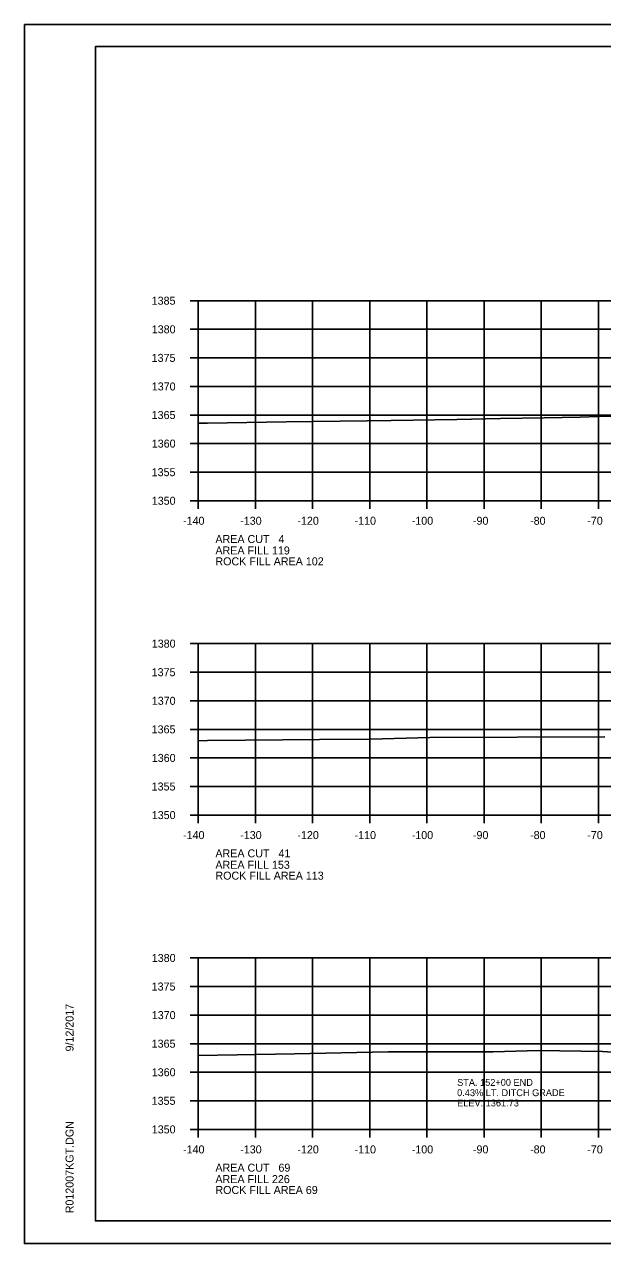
# Model space of a CAD drawing. Extents: x 1374311 to 1383814, y 384102 to 406278.
# Drawn here: x 1381458.2 to 1381559.4, y 392218.1 to 392431.4 of the extents above; entities that cross this region are included whole.
import ezdxf

# ---------------------------------------------------------------- set-up
doc = ezdxf.new("R2010")
doc.units = 0
for name, color, linetype in [('R_Axis', 7, 'Continuous'), ('R_Axis Annot', 7, 'Continuous'), ('R_Border', 7, 'Continuous'), ('R_Exist Surface', 7, 'Continuous'), ('R_Grid', 7, 'Continuous'), ('R_No Plot', 7, 'Continuous'), ('R_Water', 7, 'Continuous')]:
    doc.layers.add(name, color=color, linetype=linetype)

msp = doc.modelspace()

# ---------------------------------------------------------------- linework, layer by layer
at = {"layer": 'R_Axis'}
for p, q in [((1381487.26, 392383.09), (1381488.66, 392383.09)), ((1381488.66, 392348.09), (1381488.66, 392383.09)), ((1381487.26, 392378.09), (1381488.66, 392378.09)), ((1381487.26, 392373.09), (1381488.66, 392373.09)), ((1381487.26, 392368.09), (1381488.66, 392368.09)), ((1381487.26, 392363.09), (1381488.66, 392363.09)), ((1381487.26, 392358.09), (1381488.66, 392358.09)), ((1381487.26, 392353.09), (1381488.66, 392353.09)), ((1381487.26, 392348.09), (1381488.66, 392348.09)), ((1381488.66, 392348.09), (1381768.66, 392348.09)), ((1381488.66, 392346.69), (1381488.66, 392348.09)), ((1381498.66, 392346.69), (1381498.66, 392348.09)), ((1381508.66, 392346.69), (1381508.66, 392348.09)), ((1381518.66, 392346.69), (1381518.66, 392348.09)), ((1381528.66, 392346.69), (1381528.66, 392348.09)), ((1381538.66, 392346.69), (1381538.66, 392348.09)), ((1381548.66, 392346.69), (1381548.66, 392348.09)), ((1381558.66, 392346.69), (1381558.66, 392348.09)), ((1381487.26, 392323.09), (1381488.66, 392323.09)), ((1381488.66, 392293.09), (1381488.66, 392323.09)), ((1381487.26, 392318.09), (1381488.66, 392318.09)), ((1381487.26, 392313.09), (1381488.66, 392313.09)), ((1381487.26, 392308.09), (1381488.66, 392308.09)), ((1381487.26, 392303.09), (1381488.66, 392303.09)), ((1381487.26, 392298.09), (1381488.66, 392298.09)), ((1381487.26, 392293.09), (1381488.66, 392293.09)), ((1381488.66, 392293.09), (1381768.66, 392293.09)), ((1381488.66, 392291.69), (1381488.66, 392293.09)), ((1381498.66, 392291.69), (1381498.66, 392293.09)), ((1381508.66, 392291.69), (1381508.66, 392293.09)), ((1381518.66, 392291.69), (1381518.66, 392293.09)), ((1381528.66, 392291.69), (1381528.66, 392293.09)), ((1381538.66, 392291.69), (1381538.66, 392293.09)), ((1381548.66, 392291.69), (1381548.66, 392293.09)), ((1381558.66, 392291.69), (1381558.66, 392293.09)), ((1381487.26, 392268.09), (1381488.66, 392268.09)), ((1381488.66, 392238.09), (1381488.66, 392268.09)), ((1381487.26, 392263.09), (1381488.66, 392263.09)), ((1381487.26, 392258.09), (1381488.66, 392258.09)), ((1381487.26, 392253.09), (1381488.66, 392253.09)), ((1381487.26, 392248.09), (1381488.66, 392248.09)), ((1381487.26, 392243.09), (1381488.66, 392243.09)), ((1381487.26, 392238.09), (1381488.66, 392238.09)), ((1381488.66, 392238.09), (1381768.66, 392238.09)), ((1381488.66, 392236.69), (1381488.66, 392238.09)), ((1381498.66, 392236.69), (1381498.66, 392238.09)), ((1381508.66, 392236.69), (1381508.66, 392238.09)), ((1381518.66, 392236.69), (1381518.66, 392238.09)), ((1381528.66, 392236.69), (1381528.66, 392238.09)), ((1381538.66, 392236.69), (1381538.66, 392238.09)), ((1381548.66, 392236.69), (1381548.66, 392238.09)), ((1381558.66, 392236.69), (1381558.66, 392238.09))]:
    msp.add_line(p, q, dxfattribs=at)
at = {"layer": 'R_Border'}
for p, q in [((1381470.66, 392427.55), (1381786.84, 392427.55)), ((1381470.66, 392222.09), (1381470.66, 392427.55)), ((1381470.66, 392222.09), (1381470.66, 392222.09)), ((1381786.84, 392222.09), (1381470.66, 392222.09))]:
    msp.add_line(p, q, dxfattribs=at)
at = {"layer": 'R_Exist Surface'}
for points in [[(1381488.66, 392361.65), (1381490.3, 392361.68), (1381500.6, 392361.84), (1381504.03, 392361.88), (1381518.23, 392362.06), (1381522.42, 392362.15), (1381533.9, 392362.31), (1381541.51, 392362.48), (1381549.16, 392362.6), (1381555.43, 392362.7), (1381558.52, 392362.81), (1381568.75, 392363.01)], [(1381488.66, 392306.1), (1381490.26, 392306.12), (1381496.91, 392306.18), (1381509.84, 392306.32), (1381518.76, 392306.4), (1381529.14, 392306.65), (1381559.78, 392306.79)], [(1381488.66, 392251.05), (1381495.45, 392251.11), (1381505.48, 392251.29), (1381521.87, 392251.66), (1381540.23, 392251.69), (1381548.18, 392251.88), (1381559.35, 392251.7), (1381562.01, 392251.56)]]:
    msp.add_lwpolyline(points, dxfattribs=at)
at = {"layer": 'R_Grid'}
for p, q in [((1381488.66, 392383.09), (1381768.66, 392383.09)), ((1381488.66, 392348.09), (1381488.66, 392383.09)), ((1381498.66, 392348.09), (1381498.66, 392383.09)), ((1381508.66, 392348.09), (1381508.66, 392383.09)), ((1381518.66, 392348.09), (1381518.66, 392383.09)), ((1381528.66, 392348.09), (1381528.66, 392383.09)), ((1381538.66, 392348.09), (1381538.66, 392383.09)), ((1381548.66, 392348.09), (1381548.66, 392383.09)), ((1381558.66, 392348.09), (1381558.66, 392383.09)), ((1381488.66, 392378.09), (1381768.66, 392378.09)), ((1381488.66, 392373.09), (1381768.66, 392373.09)), ((1381488.66, 392368.09), (1381768.66, 392368.09)), ((1381488.66, 392363.09), (1381768.66, 392363.09)), ((1381488.66, 392358.09), (1381768.66, 392358.09)), ((1381488.66, 392353.09), (1381768.66, 392353.09)), ((1381488.66, 392348.09), (1381768.66, 392348.09)), ((1381488.66, 392323.09), (1381768.66, 392323.09)), ((1381488.66, 392293.09), (1381488.66, 392323.09)), ((1381498.66, 392293.09), (1381498.66, 392323.09)), ((1381508.66, 392293.09), (1381508.66, 392323.09)), ((1381518.66, 392293.09), (1381518.66, 392323.09)), ((1381528.66, 392293.09), (1381528.66, 392323.09)), ((1381538.66, 392293.09), (1381538.66, 392323.09)), ((1381548.66, 392293.09), (1381548.66, 392323.09)), ((1381558.66, 392293.09), (1381558.66, 392323.09)), ((1381488.66, 392318.09), (1381768.66, 392318.09)), ((1381488.66, 392313.09), (1381768.66, 392313.09)), ((1381488.66, 392308.09), (1381768.66, 392308.09)), ((1381488.66, 392303.09), (1381768.66, 392303.09)), ((1381488.66, 392298.09), (1381768.66, 392298.09)), ((1381488.66, 392293.09), (1381768.66, 392293.09)), ((1381488.66, 392268.09), (1381768.66, 392268.09)), ((1381488.66, 392238.09), (1381488.66, 392268.09)), ((1381498.66, 392238.09), (1381498.66, 392268.09)), ((1381508.66, 392238.09), (1381508.66, 392268.09)), ((1381518.66, 392238.09), (1381518.66, 392268.09)), ((1381528.66, 392238.09), (1381528.66, 392268.09)), ((1381538.66, 392238.09), (1381538.66, 392268.09)), ((1381548.66, 392238.09), (1381548.66, 392268.09)), ((1381558.66, 392238.09), (1381558.66, 392268.09)), ((1381488.66, 392263.09), (1381768.66, 392263.09)), ((1381488.66, 392258.09), (1381768.66, 392258.09)), ((1381488.66, 392253.09), (1381768.66, 392253.09)), ((1381488.66, 392248.09), (1381768.66, 392248.09)), ((1381488.66, 392243.09), (1381768.66, 392243.09)), ((1381488.66, 392238.09), (1381768.66, 392238.09))]:
    msp.add_line(p, q, dxfattribs=at)
at = {"layer": 'R_No Plot'}
for p, q in [((1381458.26, 392431.44), (1381791.59, 392431.44)), ((1381458.26, 392218.11), (1381791.59, 392218.11))]:
    msp.add_line(p, q, dxfattribs=at)
for points in [[(1381458.25, 392431.44), (1381791.59, 392431.44), (1381791.59, 392218.11), (1381458.25, 392218.11)], [(1381704.58, 392427.55), (1381704.58, 392417.67), (1381740.31, 392417.67), (1381740.31, 392414.75), (1381763.51, 392414.75), (1381763.51, 392391.53), (1381786.84, 392391.53), (1381786.84, 392222.09), (1381470.66, 392222.09), (1381470.66, 392427.55)]]:
    msp.add_lwpolyline(points, close=True, dxfattribs=at)

# ---------------------------------------------------------------- texts
at = {"layer": 'R_Axis Annot'}
for s, p in [('1385', (1381480.51, 392382.39)), ('1380', (1381480.53, 392377.39)), ('1375', (1381480.51, 392372.39)), ('1370', (1381480.53, 392367.39)), ('1365', (1381480.51, 392362.39)), ('1360', (1381480.53, 392357.39)), ('1355', (1381480.51, 392352.39)), ('1350', (1381480.53, 392347.39)), ('-140', (1381486, 392343.89)), ('-130', (1381496, 392343.89)), ('-120', (1381506, 392343.89)), ('-110', (1381516, 392343.89)), ('-100', (1381526, 392343.89)), ('-90', (1381536.7, 392343.89)), ('-80', (1381546.7, 392343.89)), ('-70', (1381556.7, 392343.89)), ('AREA CUT   4', (1381491.66, 392340.69)), ('AREA FILL 119', (1381491.66, 392338.69)), ('ROCK FILL AREA 102', (1381491.66, 392336.79)), ('1380', (1381480.53, 392322.39)), ('1375', (1381480.51, 392317.39)), ('1370', (1381480.53, 392312.39)), ('1365', (1381480.51, 392307.39)), ('1360', (1381480.53, 392302.39)), ('1355', (1381480.51, 392297.39)), ('1350', (1381480.53, 392292.39)), ('-140', (1381486, 392288.89)), ('-130', (1381496, 392288.89)), ('-120', (1381506, 392288.89)), ('-110', (1381516, 392288.89)), ('-100', (1381526, 392288.89)), ('-90', (1381536.7, 392288.89)), ('-80', (1381546.7, 392288.89)), ('-70', (1381556.7, 392288.89)), ('AREA CUT   41', (1381491.66, 392285.69)), ('AREA FILL 153', (1381491.66, 392283.69)), ('ROCK FILL AREA 113', (1381491.66, 392281.79)), ('1380', (1381480.53, 392267.39)), ('1375', (1381480.51, 392262.39)), ('1370', (1381480.53, 392257.39)), ('1365', (1381480.51, 392252.39)), ('1360', (1381480.53, 392247.39)), ('1355', (1381480.51, 392242.39)), ('1350', (1381480.53, 392237.39)), ('-140', (1381486, 392233.89)), ('-130', (1381496, 392233.89)), ('-120', (1381506, 392233.89)), ('-110', (1381516, 392233.89)), ('-100', (1381526, 392233.89)), ('-90', (1381536.7, 392233.89)), ('-80', (1381546.7, 392233.89)), ('-70', (1381556.7, 392233.89)), ('AREA CUT   69', (1381491.66, 392230.69)), ('AREA FILL 226', (1381491.66, 392228.69)), ('ROCK FILL AREA 69', (1381491.66, 392226.79))]:
    msp.add_text(s, height=1.4, dxfattribs=at).set_placement(p)
at = {"layer": 'R_Border'}
for s, p in [('9/12/2017', (1381466.85, 392251.73)), ('R012007KGT.DGN', (1381466.85, 392223.41))]:
    msp.add_text(s, height=1.4, rotation=90, dxfattribs=at).set_placement(p)
at = {"layer": 'R_Water'}
for s, p in [('STA. 152+00 END', (1381533.94, 392245.71)), ('0.43% LT. DITCH GRADE', (1381533.94, 392243.91)), ('ELEV. 1361.73', (1381533.94, 392242.11))]:
    msp.add_text(s, height=1.2, dxfattribs=at).set_placement(p)

doc.saveas('drawing.dxf')
